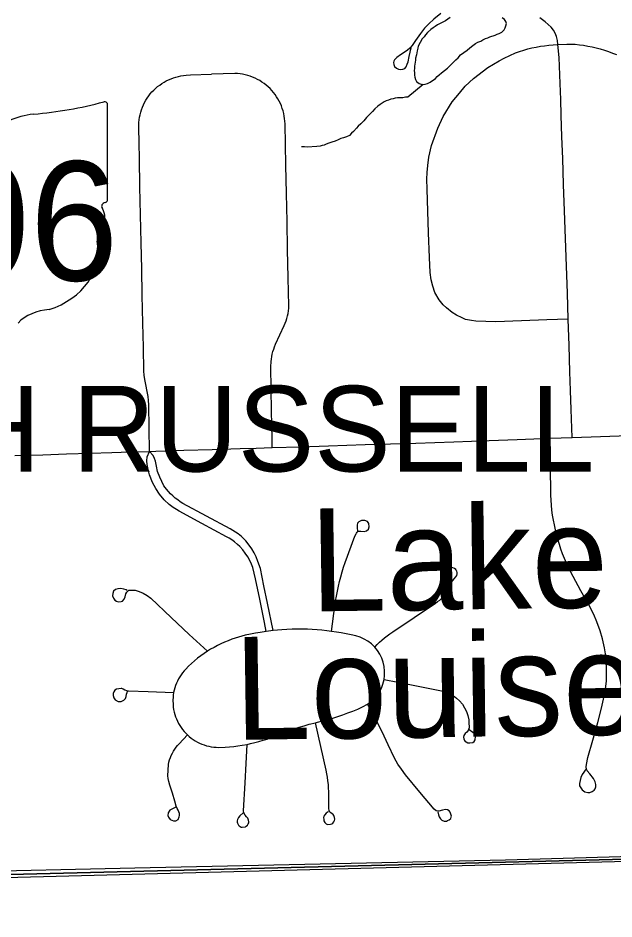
# Model space of a CAD drawing. Extents: x 103424 to 286016, y 38711 to 110967.
# Drawn here: x 109055 to 112556, y 43011 to 48305 of the extents above; entities that cross this region are included whole.
import ezdxf

# ---------------------------------------------------------------- set-up
doc = ezdxf.new("R2010")
doc.units = 0
for name, color, linetype in [('GM_X_City_Street', 7, 'Continuous'), ('GM_X_Corporation', 7, 'Continuous'), ('GM_X_Corporation_Text', 7, 'Continuous'), ('GM_X_County_Road', 7, 'Continuous'), ('GM_X_Minor_Lake', 7, 'Continuous'), ('GM_X_Minor_Lake_Text', 7, 'Continuous'), ('GM_X_Minor_River', 7, 'Continuous'), ('GM_X_Rail_Line', 7, 'Continuous'), ('GM_X_State_Shield', 7, 'Continuous')]:
    doc.layers.add(name, color=color, linetype=linetype)

msp = doc.modelspace()

# ---------------------------------------------------------------- linework, layer by layer
at = {"layer": 'GM_X_City_Street'}
for points in [[(111538.7, 48330.8), (111497.7, 48298.6), (111468.2, 48270.7), (111442.9, 48244.3), (111419.6, 48213.8), (111390.4, 48172.6), (111369.7, 48143.2), (111356.1, 48126.7), (111341.5, 48114.4), (111302.2, 48087.6), (111281, 48073.1), (111272.9, 48065.7), (111267.5, 48058.3), (111263.6, 48050.6), (111261.3, 48042.5), (111262.1, 48031.2), (111267.1, 48019.4), (111277.5, 48010.7), (111289.3, 48003.9), (111302.7, 48002.2), (111315.1, 48003.4), (111326.3, 48008.8), (111334.7, 48018.4), (111341.8, 48033.5), (111346.6, 48048.3), (111353.3, 48078.8), (111364.2, 48129.5)], [(112310.7, 45840.3), (112305, 46005.3), (112301.2, 46116.1), (112297.4, 46226.9), (112292.1, 46381.2), (112286.8, 46535.5), (112281.8, 46688.7), (112276.5, 46847.2), (112270.9, 47009.2), (112265.3, 47171.2), (112259.9, 47325.7), (112254.5, 47480.3), (112250.3, 47606.8), (112246.2, 47733.4), (112242.9, 47826.3), (112239.6, 47919.2), (112234.2, 48072.9), (112225.5, 48149), (112223.7, 48172.1), (112217.5, 48197), (112209.9, 48214.9), (112200.9, 48232.8), (112187.1, 48250.1), (112151.1, 48282.2), (112119.8, 48306.1)], [(112286.8, 46535.5), (112161.6, 46531.7), (112011.7, 46526.1), (111861.9, 46520.4), (111744.4, 46523), (111718, 46526.6), (111683.8, 46533.9), (111663.7, 46543.2), (111630.5, 46558.2), (111606.2, 46574.2), (111572, 46601.7), (111552.9, 46619.3), (111529.6, 46648.8), (111504.1, 46692.7), (111492.3, 46730.1), (111481.9, 46765.5), (111476.8, 46810.3), (111472.7, 46898.4), (111467, 47042.7), (111462.8, 47170.6), (111458.5, 47298.4), (111456.6, 47357.9), (111457.7, 47396.7), (111462.7, 47437.6), (111468.9, 47487.1), (111484.6, 47556.1), (111520.8, 47658.3), (111552.9, 47725.4), (111605.9, 47812.3), (111648, 47863.6), (111681.3, 47904), (111730.4, 47949.6), (111815.3, 48014.2), (111880.5, 48053.1), (111911.1, 48069.6), (111977.7, 48100.2), (112001.6, 48108.5), (112025.5, 48116), (112049.7, 48122.8), (112074.1, 48128.8), (112098.8, 48134), (112123.5, 48138.6), (112148.4, 48142.3), (112173.3, 48145.1), (112198.5, 48147.3), (112225.5, 48149), (112278.9, 48151.1), (112327.6, 48150.2), (112352.5, 48147.7), (112377.4, 48144.3), (112402.1, 48140.1), (112426.7, 48135.2), (112451.4, 48129.5), (112475.5, 48122.9), (112499.7, 48115.7), (112523.6, 48107.7), (112547, 48099), (112570.4, 48089.5)], [(109827, 45758.8), (109825.5, 45895.1), (109824.1, 46031.5), (109822.4, 46056.8), (109818.8, 46081.7), (109800, 46180.6), (109796.2, 46205.6), (109794.5, 46230.8), (109791.5, 46371.4), (109788.5, 46512.1), (109785, 46677.1), (109781.8, 46830.3), (109778.5, 46983.5), (109775, 47148.5), (109771.6, 47313.5), (109768.1, 47478.6), (109766.1, 47569.8), (109764.2, 47661.1), (109764.9, 47691.6), (109766.5, 47706.8), (109769, 47721.8), (109772, 47736.7), (109775.8, 47751.5), (109780.6, 47766), (109785.9, 47780.3), (109791.9, 47794.3), (109798.7, 47807.9), (109806, 47821.2), (109814.1, 47834.2), (109822.9, 47846.7), (109832.2, 47858.7), (109842, 47870.3), (109852.6, 47881.3), (109863.7, 47891.8), (109875.3, 47901.7), (109887.4, 47911.1), (109900, 47919.8), (109912.8, 47927.8), (109926.2, 47935.2), (109939.8, 47942), (109953.8, 47948), (109968.2, 47953.3), (109982.5, 47957.8), (109997.4, 47961.7), (110012.2, 47964.7), (110027.4, 47967.2), (110042.5, 47968.7), (110067.4, 47971.1), (110190.9, 47975.2)], [(110548.7, 45780.9), (110547.6, 45831.4), (110545, 45996.4), (110543, 46125.9), (110541.1, 46255.5), (110541.8, 46285.7), (110543.6, 46300.7), (110545.9, 46315.6), (110548.9, 46330.5), (110552.7, 46345.1), (110557.2, 46359.6), (110562.5, 46373.7), (110568.3, 46387.6), (110618.5, 46497.2), (110624.5, 46511.1), (110629.8, 46525.3), (110634.3, 46539.7), (110638.1, 46554.3), (110641.1, 46569.1), (110643.4, 46584), (110644.9, 46599.1), (110645.9, 46614.2), (110642.5, 46779.2), (110639, 46944.3), (110635.5, 47109.3), (110632.1, 47274.3), (110628.6, 47439.3), (110626.1, 47561.2), (110623.5, 47683.1), (110622.8, 47698.5), (110621.3, 47713.8), (110619, 47728.9), (110616, 47744), (110612, 47758.9), (110607.5, 47773.5), (110602.2, 47788), (110596.1, 47802.1), (110589.3, 47815.9), (110582.1, 47829.4), (110574, 47842.4), (110565.2, 47855), (110555.9, 47867.2), (110545.8, 47878.8), (110535.3, 47890.1), (110524.2, 47900.6), (110512.4, 47910.6), (110500.3, 47920), (110487.7, 47928.8), (110474.6, 47937), (110461.3, 47944.4), (110447.5, 47951.2), (110433.4, 47957.3), (110419, 47962.5), (110404.1, 47967.2), (110389.3, 47971), (110374.2, 47974.1), (110359.1, 47976.3), (110343.8, 47977.9), (110328.4, 47978.6), (110190.9, 47975.2)], [(112391.9, 43893.1), (112368.1, 43860.8), (112361.9, 43842.2), (112356.4, 43825.5), (112353.5, 43807.3), (112354.1, 43794), (112360.3, 43781.2), (112369.2, 43769.6), (112385.2, 43759.1), (112401.5, 43753.7), (112414.3, 43754.4), (112428.3, 43760.7), (112439.1, 43767.2), (112445.2, 43775.8), (112448.4, 43787.8), (112449.2, 43801.8), (112446, 43816.1), (112436.3, 43836.3), (112414.5, 43864.5), (112398.4, 43882.3), (112394.9, 43891.9), (112392.6, 43904.7), (112393.4, 43919.3), (112402.4, 43959), (112431.9, 44061.9), (112461.4, 44164.8), (112482, 44249.4), (112498.6, 44321.1), (112505.5, 44361.9), (112511, 44410.9), (112511.7, 44465.4), (112511, 44493.7), (112509.6, 44525.4), (112505.5, 44569.6), (112500.6, 44603.4), (112488.9, 44657.9), (112475.1, 44703.5), (112455.8, 44757.3), (112437.2, 44800.8), (112408.8, 44856.6), (112362, 44939.9), (112315.4, 45023.2), (112301.8, 45049.3), (112288.7, 45075.6), (112276.6, 45102.4), (112265.1, 45129.4), (112254.3, 45156.7), (112244.2, 45184.4), (112234.9, 45212.2), (112226.6, 45240.4), (112218.8, 45268.7), (112211.8, 45297.3), (112205.5, 45326), (112200.2, 45354.8), (112195.5, 45383.9), (112191.7, 45413), (112188.7, 45442.3), (112186.4, 45471.5), (112184.9, 45500.9), (112184.4, 45530.3), (112183.5, 45646.8), (112182.7, 45741.3), (112181.8, 45835.8)], [(110512.6, 44700.3), (110508.6, 44721.2), (110500.9, 44762.4), (110475, 44890.2), (110449.7, 45009), (110434, 45075.8), (110423, 45105), (110405.8, 45139), (110390.3, 45160.7), (110376.1, 45179.5), (110358.9, 45199.3), (110345.3, 45211.8), (110326.2, 45227.4), (110311.1, 45238.2), (110295.8, 45248.1), (110279.7, 45257.3), (110134.3, 45335.4), (110001.6, 45406.6), (109986, 45416.4), (109966.5, 45428.4), (109942.3, 45446.7), (109913.9, 45473.9), (109886.7, 45507.6), (109864.2, 45539.5), (109845.3, 45575.6), (109828.2, 45621.7), (109819.9, 45651.2), (109814, 45681.4), (109811, 45702.6), (109814.6, 45726.3), (109827, 45758.8)], [(110554.4, 44705.7), (110521, 44867.3), (110499.9, 44969.1), (110478.9, 45070.9), (110464.7, 45112.5), (110454.2, 45138.2), (110443, 45162.4), (110427.9, 45185.2), (110412.4, 45206.9), (110394.2, 45232.3), (110381, 45245.5), (110367.4, 45258), (110348.3, 45273.6), (110333.2, 45284.4), (110317.8, 45294.3), (110301.7, 45303.5), (110162.7, 45378.2), (110023.7, 45452.9), (110008.1, 45462.6), (109993, 45473.1), (109978.4, 45484.4), (109964.5, 45496.6), (109951.2, 45509.3), (109938.6, 45522.8), (109926.8, 45537), (109912, 45556.7), (109899.5, 45581.7), (109887.7, 45607.7), (109874.9, 45641.1), (109868.3, 45672.4), (109862.3, 45701.1), (109856.9, 45717.6), (109848.1, 45734.2), (109827, 45758.8)], [(110896, 44701.2), (110916.2, 44850.9), (110920.5, 44879.7), (110925.3, 44908.6), (110930.9, 44937.2), (110937.2, 44965.8), (110944, 44994.1), (110951.3, 45022.4), (110959.4, 45050.5), (110967.9, 45078.4), (110977.3, 45106.1), (111033.4, 45261.3), (111041.3, 45273.7), (111044.3, 45278.4), (111048.1, 45284.4), (111049.8, 45286.4), (111051.9, 45287.8), (111054.6, 45288.9), (111058.1, 45289.5), (111068.5, 45289.1), (111087.8, 45287.9), (111103, 45291.6), (111113.3, 45301.9), (111117.5, 45315.2), (111116.3, 45333.9), (111108.4, 45346), (111091.5, 45353.3), (111072.7, 45352.7), (111057.6, 45345.4), (111049.1, 45336.9), (111046.7, 45324.2), (111047.9, 45309.7), (111049, 45290.7)], [(111150.2, 44608.8), (111164.1, 44623.1), (111178.4, 44637), (111193, 44650.3), (111208.1, 44663.2), (111223.8, 44675.6), (111239.6, 44687.4), (111256, 44698.7), (111381.5, 44782.8), (111507, 44866.8), (111519.9, 44875.7), (111532, 44885.3), (111543.8, 44895.6), (111554.9, 44906.4), (111565.4, 44917.8), (111575.5, 44929.7), (111584.9, 44942.1), (111591.2, 44953.8), (111597.8, 44972.8), (111603.2, 44992.2), (111608.7, 45000.3), (111617.7, 45009.1), (111627.4, 45020.6), (111632.9, 45029.7), (111634.7, 45040), (111633.8, 45046.8), (111632.3, 45053.9), (111629.5, 45059.3), (111626.2, 45064.8), (111619, 45070.8), (111609.4, 45074.6), (111598.7, 45075.9), (111587.8, 45074.3), (111581.1, 45070.5), (111574.7, 45065.4), (111568.1, 45057.5), (111565.2, 45050.1), (111564, 45043.3), (111565.3, 45033), (111569.2, 45023.5), (111576, 45013.3), (111585.5, 45006), (111597.8, 44996.6)], [(109696.9, 44940.7), (109689.6, 44945.7), (109675.7, 44949.6), (109659, 44952.3), (109641.8, 44951.8), (109627.3, 44946.8), (109616.7, 44936.8), (109611.1, 44922.8), (109610.6, 44909.5), (109616.2, 44895.6), (109624.5, 44884.4), (109634, 44878.9), (109644, 44875.5), (109660.1, 44876.6), (109669.6, 44879.4), (109678.5, 44890), (109684.6, 44904.5), (109688.5, 44921.2), (109693.5, 44932.3), (109706.3, 44942.3), (109719.7, 44944), (109742.3, 44942.9), (109767.2, 44935.1), (109791.1, 44924.6), (109813.8, 44911.4), (109834.6, 44895.7), (109955, 44782.8), (110061.2, 44683.3), (110167.3, 44583.8)], [(110512.6, 44700.3), (110477.4, 44695), (110450.5, 44690.3), (110420.3, 44684.4), (110390.3, 44677.9), (110370.2, 44672.9), (110350, 44667.2), (110329.9, 44661), (110310.3, 44654.3), (110288.9, 44646.2), (110267.7, 44637.5), (110247.1, 44628), (110226.7, 44617.9), (110206.6, 44607.2), (110186.7, 44595.8), (110167.3, 44583.8), (110147.9, 44570.7), (110128.8, 44557), (110109.9, 44542.7), (110091.7, 44527.7), (110074.1, 44512.1), (110057, 44495.9), (110040.3, 44479.2), (110030.8, 44468.6), (110021.7, 44457.5), (110013.2, 44446), (110005.3, 44434), (109998.1, 44421.6), (109991.5, 44408.9), (109985.7, 44395.8), (109980.4, 44382.5), (109976.1, 44368.9), (109972.3, 44355), (109969.3, 44341), (109967.1, 44326.9), (109965.5, 44312.7), (109964.8, 44298.3), (109965.5, 44269.7), (109967, 44255.4), (109969.3, 44241.2), (109972.3, 44227.2), (109975.8, 44213.4), (109980.3, 44199.7), (109985.6, 44186.4), (109991.4, 44173.3), (109997.9, 44160.5), (110005.2, 44148.1), (110013, 44136.2), (110021.3, 44124.6), (110030.6, 44113.5), (110040.2, 44102.9), (110050.2, 44092.8), (110061.1, 44083.2), (110072.4, 44074.2), (110084, 44065.8), (110096.3, 44058), (110108.9, 44050.9), (110121.7, 44044.5), (110134.8, 44038.8), (110148.4, 44033.7), (110162.2, 44029.4), (110176.1, 44025.8), (110190.4, 44023), (110204.5, 44021), (110218.9, 44019.7), (110233.5, 44019.1), (110272.7, 44020.7), (110297.6, 44022.6), (110322.3, 44025.2), (110347.2, 44028.4), (110371.9, 44032.2), (110401.2, 44036.6), (110421.2, 44041.7), (110445.9, 44047.5), (110470.3, 44053.8), (110494.8, 44060.8), (110518.9, 44068.4), (110542.8, 44076.5), (110566.5, 44085.3), (110592.5, 44095.6), (110620.6, 44107.1), (110649.3, 44117.8), (110678.1, 44128.1), (110707.2, 44137.6), (110736.5, 44146.5), (110765.6, 44154.8), (110801.8, 44163.4), (110814, 44167), (110844.2, 44174.4), (110874.4, 44182.5), (110904.4, 44191.2), (110934.1, 44200.6), (110963.5, 44210.7), (110993, 44221.4), (111021.9, 44232.8), (111050.9, 44244.8), (111079.3, 44257.5), (111108.8, 44273.7), (111128.9, 44288.7), (111147.3, 44305.8), (111163.7, 44324.9), (111177.8, 44345.8), (111189.4, 44368.1), (111198.2, 44391.6), (111205.2, 44418.6), (111208, 44441.8), (111208.6, 44467.9), (111206.1, 44493.9), (111200.3, 44519.5), (111191.7, 44543.8), (111180.4, 44567.1), (111166.6, 44588.8), (111150.2, 44608.8), (111131.6, 44626.9), (111110.7, 44642.7), (111088.3, 44656), (111064.4, 44666.6), (111039.5, 44674.2), (111011.1, 44680.7), (110982.4, 44686.8), (110953.7, 44692.2), (110925, 44697), (110896, 44701.2), (110868.1, 44704.7), (110839.9, 44707.6), (110811.7, 44710), (110783.5, 44711.8), (110755.3, 44713.1), (110727.1, 44713.8), (110665.5, 44713.3), (110634.8, 44712.1), (110604, 44710.1), (110579.9, 44708.1), (110554.4, 44705.7), (110512.6, 44700.3)], [(111205.2, 44418.6), (111367.1, 44386.4), (111454.5, 44369.1), (111541.8, 44351.7), (111566, 44345.3), (111589.1, 44336), (111611, 44323.9), (111631.1, 44309.3), (111649.3, 44292.2), (111665.4, 44273), (111678.7, 44252), (111689.5, 44229.4), (111697.3, 44205.8), (111702.3, 44181.3), (111704.1, 44156.4), (111704.9, 44146.8), (111704.4, 44133.9), (111701.8, 44124.5), (111698.5, 44118.6), (111690.9, 44109.7), (111681.7, 44101.1), (111677.6, 44095.5), (111673.8, 44089.1), (111672.5, 44079.3), (111673.6, 44068.8), (111677.3, 44059.9), (111681.7, 44054.9), (111686.7, 44051.6), (111698.1, 44046.3), (111709.4, 44045.4), (111727.1, 44048.1), (111734.8, 44053.3), (111739.8, 44062.9), (111740.9, 44070.1), (111742, 44078.4), (111741.3, 44087.2), (111739.6, 44094.1), (111734.3, 44101.6), (111727.6, 44107.6), (111705.9, 44122.3)], [(109696.1, 44351.2), (109683.3, 44356.1), (109672.3, 44361.5), (109665.7, 44364.6), (109660.7, 44365.7), (109634.2, 44362.4), (109624.2, 44355.2), (109618.8, 44346.1), (109613.8, 44335.2), (109613.4, 44323.4), (109617, 44309.8), (109626.1, 44298), (109642.4, 44289.8), (109661.5, 44288.9), (109676.9, 44296.1), (109686, 44307), (109690.5, 44317.9), (109692.4, 44331.6), (109695.4, 44341.8), (109697.2, 44345.7), (109698.2, 44348), (109699.3, 44349.7), (109700.2, 44350.8), (109701.8, 44351.8), (109703.2, 44352.3), (109819, 44347), (109969.3, 44341)], [(111520.9, 43641.6), (111524.6, 43623.2), (111529.6, 43610.9), (111536.1, 43599.6), (111544.5, 43591.3), (111558.4, 43585.3), (111571.8, 43586.5), (111577.8, 43588.9), (111588.1, 43593.8), (111596.6, 43601.6), (111599.6, 43608.9), (111600.8, 43616.2), (111598.4, 43627.7), (111592.9, 43638.6), (111588.1, 43645.9), (111577.2, 43652.5), (111566.9, 43654.3), (111549.4, 43650.1), (111527, 43644), (111511.8, 43647), (111500.3, 43655.5), (111415.9, 43756.9), (111331.4, 43858.3), (111307.8, 43890.4), (111286.6, 43920.1), (111266.1, 43956.4), (111229.8, 44033.5), (111193.5, 44110.7), (111140.2, 44218.5), (111108.8, 44273.7)], [(110877.6, 43640.6), (110865.9, 43632.1), (110856.9, 43623.4), (110852.1, 43615), (110850, 43607.4), (110850.5, 43596.4), (110852, 43587.6), (110856.6, 43578.3), (110865.7, 43569.9), (110873.3, 43567.1), (110890.6, 43567.7), (110898.7, 43570.1), (110905.2, 43574.7), (110910.5, 43581), (110913.7, 43588.9), (110915.1, 43598.1), (110914.6, 43606.6), (110912.6, 43612.9), (110909.4, 43619.7), (110906.1, 43624.3), (110900.2, 43628.9), (110892.3, 43634.7), (110885.8, 43640), (110882.4, 43647.2), (110881.2, 43663.1), (110879.9, 43759.7), (110879.1, 43780.7), (110877.9, 43801.8), (110875.6, 43822.7), (110872.9, 43843.6), (110869.4, 43864.4), (110865.1, 43885.1), (110833.4, 44024.2), (110801.8, 44163.4)], [(109982.3, 43668.6), (109962, 43659), (109946.3, 43650.4), (109937.2, 43634.7), (109935.2, 43619), (109939.2, 43608.4), (109948.8, 43595.7), (109967.6, 43588.1), (109981.2, 43588.6), (109994.9, 43596.2), (110002.5, 43610.9), (110003.6, 43619.6), (110002.9, 43631.5), (109995.6, 43650.5), (109989.6, 43661.1), (109984.7, 43673.1), (109976.8, 43703.9), (109961.8, 43750.4), (109946.8, 43796.8), (109940.2, 43818.5), (109937.7, 43836.2), (109935.7, 43852.9), (109938.7, 43919.3), (109941.7, 43932.8), (109945.7, 43946.1), (109950.3, 43959.2), (109955.6, 43972), (109961.6, 43984.5), (109968.4, 43996.6), (109975.7, 44008.4), (109983.8, 44019.7), (109992.3, 44030.6), (110001.7, 44040.9), (110050.2, 44092.8)], [(110377.7, 43634.6), (110358.3, 43616.8), (110350.5, 43608.3), (110346.2, 43600.1), (110343.9, 43594.7), (110341.9, 43587.3), (110343.2, 43579.6), (110345.1, 43573.4), (110350.5, 43562.9), (110354.8, 43558), (110360.2, 43553.9), (110365.7, 43551.5), (110372.6, 43550.1), (110390.4, 43553), (110396.1, 43557.1), (110402.5, 43562.3), (110407.6, 43569.4), (110410.1, 43575.3), (110410.7, 43581.9), (110409.1, 43591.2), (110404.1, 43602.9), (110397.6, 43611.9), (110390, 43621.1), (110382.5, 43634.2), (110380.3, 43646.7), (110389.2, 43811.5), (110395.2, 43924.1), (110401.2, 44036.6)]]:
    msp.add_lwpolyline(points, dxfattribs=at)
at = {"layer": 'GM_X_Corporation'}
for points in [[(103423.7, 70904.9), (103423.7, 43132.7), (108691.3, 43264.4), (116952, 43470.9), (119934.2, 43543), (119908.2, 46302.1), (119859.8, 51426.6), (119800.4, 57496.9), (119747.3, 63220.6), (119711.4, 67089.1)], [(103915.8, 48379.3), (103918.7, 48227.5), (103423.7, 48197.7), (103423.7, 43129.9), (104036.8, 43138.7), (104037.8, 43113.5), (104545.5, 43130), (105485.4, 43160.7), (105484.9, 43185.9), (106011, 43203.1), (108630.1, 43286.9), (108696.6, 43288.9), (109741.2, 43311.5), (111918.6, 43359.3), (112798.1, 43384.6), (113104.4, 43393), (114284.5, 43429.3), (115454.2, 43457), (116953.7, 43492.4), (117668.8, 43508.8)]]:
    msp.add_lwpolyline(points, dxfattribs=at)
msp.add_lwpolyline([(103423.7, 43132.7), (103423.7, 38711.2), (119963.5, 38711.2), (119934.2, 43543), (116952, 43470.9), (108691.3, 43264.4)], close=True, dxfattribs=at)
at = {"layer": 'GM_X_County_Road'}
msp.add_lwpolyline([(109035.9, 45733.6), (109200.9, 45738.9), (109340, 45743.3), (109479.1, 45747.8), (109605.2, 45751.8), (109716.1, 45755.3), (109827, 45758.8), (109864.7, 45760), (110029.7, 45765), (110194.7, 45770.1), (110359.7, 45775.1), (110454.2, 45778), (110548.7, 45780.9), (110713.6, 45786.2), (110878.6, 45791.4), (110986.1, 45794.9), (111093.6, 45798.3), (111242.6, 45803), (111391.7, 45807.7), (111503.7, 45811.7), (111615.7, 45815.6), (111719.3, 45819.3), (111822.9, 45823), (111987.8, 45828.9), (112084.8, 45832.3), (112181.8, 45835.8), (112310.7, 45840.3), (112475.7, 45846.2), (112640.6, 45852)], dxfattribs=at)
at = {"layer": 'GM_X_Minor_Lake'}
for points in [[(111549.8, 48281), (111549.9, 48281), (111531.8, 48270.9), (111519.7, 48264.9), (111505.6, 48254.8), (111493.5, 48246.7), (111479.5, 48236.7), (111461.3, 48220.6), (111449.3, 48206.5), (111441.2, 48194.4), (111429.1, 48182.3), (111404.9, 48140), (111402.9, 48127.9), (111398.9, 48111.8), (111394.9, 48087.6), (111390.8, 48069.4), (111390.8, 48057.3), (111384.7, 48021.1), (111384.7, 48009), (111382.7, 47996.9), (111384.7, 47982.8), (111384.7, 47968.7), (111386.7, 47956.6), (111390.7, 47944.5), (111396.7, 47932.4), (111410.8, 47920.3), (111422.9, 47916.3), (111434.9, 47914.2)], [(111434.9, 47914.2), (111447, 47916.3), (111461.1, 47920.3), (111475.2, 47928.3), (111507.4, 47948.5), (111517.4, 47960.6), (111529.5, 47970.6), (111543.6, 47982.7), (111559.7, 47996.8), (111577.8, 48010.9), (111626.1, 48059.3), (111640.2, 48071.4), (111654.3, 48087.5), (111674.4, 48101.6), (111692.5, 48115.7), (111708.6, 48129.8), (111726.8, 48143.9), (111742.9, 48156), (111756.9, 48162), (111773, 48168), (111785.1, 48176.1), (111801.2, 48184.2), (111815.3, 48188.2), (111827.4, 48194.2), (111857.5, 48204.3), (111869.6, 48210.3), (111881.7, 48214.4), (111897.8, 48222.4), (111909.9, 48234.5), (111915.9, 48246.6), (111919.9, 48258.7), (111924, 48272.8), (111920, 48284.9), (111911.9, 48297), (111899.9, 48305)], [(111594.1, 48307.2), (111580.1, 48297.1), (111566, 48289), (111549.8, 48281)]]:
    msp.add_lwpolyline(points, dxfattribs=at)
at = {"layer": 'GM_X_Minor_River'}
msp.add_lwpolyline([(111434.9, 47914.2), (111345.2, 47839), (111331.1, 47838.8), (111315, 47836.5), (111298.8, 47836.2), (111284.7, 47836), (111270.6, 47833.7), (111258.6, 47829.5), (111244.5, 47827.2), (111230.4, 47823), (111218.4, 47818.7), (111206.4, 47812.5), (111194.4, 47804.2), (111182.5, 47795.9), (111168.5, 47787.6), (111150.6, 47771.1), (111136.8, 47754.8), (111118.9, 47738.3), (111103, 47719.9), (111087.2, 47701.4), (111069.4, 47682.9), (111053.5, 47668.5), (111043.5, 47658.3), (111025.7, 47637.8), (111013.8, 47627.5), (111001.9, 47615.2), (110983.9, 47606.8), (110967.8, 47600.5), (110951.8, 47596.2), (110935.7, 47589.8), (110917.7, 47581.5), (110897.6, 47575.1), (110881.6, 47568.7), (110865.5, 47564.4), (110853.5, 47558.2), (110841.5, 47556), (110829.4, 47551.7), (110811.3, 47549.4), (110752.8, 47546.4), (110738.7, 47548.2), (110728.6, 47548), (110720.5, 47547.9)], dxfattribs=at)
at = {"layer": 'GM_X_Rail_Line'}
msp.add_lwpolyline([(103423.7, 43097.6), (108679.4, 43247.4), (116958, 43465.4), (121815.2, 43564.4), (126929.9, 43718), (126994.3, 43782.4), (126944.8, 46442.1), (126989.3, 46496.6), (133017.7, 46606.6), (136395.4, 46646.5), (144375.8, 46798.7), (146504.9, 45437.9), (151249.2, 45325.6)], dxfattribs=at)
at = {"layer": 'GM_X_State_Shield'}
for p, q in [((109581, 47238.8), (109581, 47794.9)), ((109580.9, 47238.9), (109581, 47238.8))]:
    msp.add_line(p, q, dxfattribs=at)
for centre, major_axis, start_param, end_param in [((108957.3, 49218.1), (1857, 0), 4.814394, 5.042369), ((109561.6, 47797.3), (19.5, 0), 6.141152, 7.989035), ((109194.1, 47443.9), (373.6, 0), 1.699011, 2.107814), ((109576.5, 47197.9), (30.2, 0), 1.883978, 3.671073), ((109560.2, 47236.6), (20.9, 0), 5.05454, 6.418171), ((109384.6, 47127.6), (181.1, 0), 5.934695, 6.695948), ((109650.9, 47006), (131.8, 0), 2.387724, 3.262537), ((109061.3, 46935.2), (464.5, 0), 5.101752, 6.440018), ((109257.1, 46388.6), (254.4, 0), 1.647645, 2.488434)]:
    msp.add_ellipse(centre, major_axis=major_axis, ratio=0.8, start_param=start_param, end_param=end_param, dxfattribs=at)

# ---------------------------------------------------------------- texts
at = {"layer": 'GM_X_Corporation_Text'}
msp.add_text('SOUTH RUSSELL', height=503.119, rotation=0, dxfattribs=at).set_placement((106832.7, 45640.3))
at = {"layer": 'GM_X_Minor_Lake_Text'}
for s, rotation, p in [('Lake', 0.7862, (110773, 44817.9)), ('Louise', 0.7859, (110328.3, 44063.4))]:
    msp.add_text(s, height=604.09, rotation=rotation, dxfattribs=at).set_placement(p)
at = {"layer": 'GM_X_State_Shield'}
msp.add_text('306', height=700.44, dxfattribs=at).set_placement((108081.9, 46762.1))

doc.saveas('drawing.dxf')
